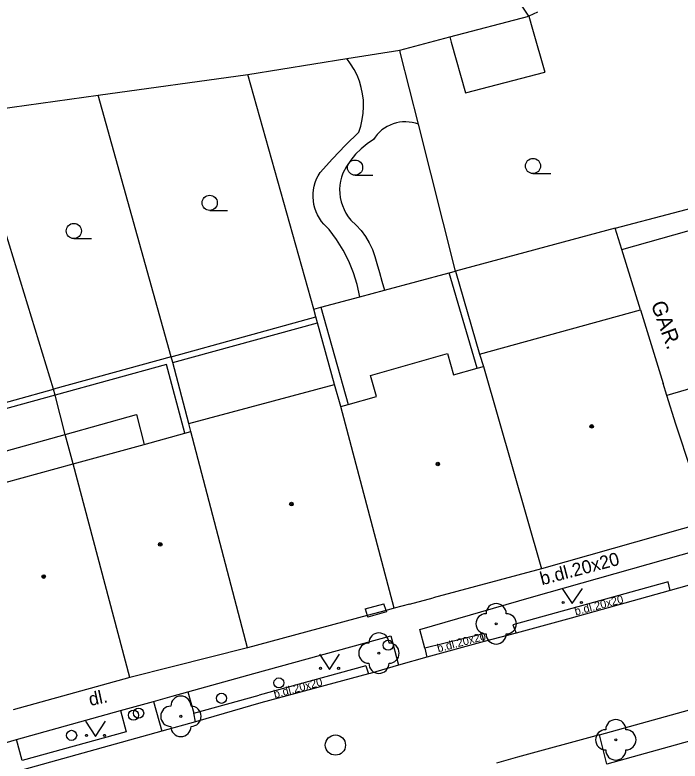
# Model space of a CAD drawing. Extents: x -595546 to -593986, y -1160845 to -1159202.
# Drawn here: x -595272.67 to -595239.81, y -1160581.47 to -1160544.62 of the extents above; entities that cross this region are included whole.
import ezdxf

# ---------------------------------------------------------------- set-up
doc = ezdxf.new("R2010")
doc.units = 0
for name, color, linetype in [('DOP - kresba z DSPS bez souradnic', 7, 'Continuous'), ('DOP - rozhrani ploch obecne', 7, 'Continuous'), ('Level 22', 7, 'Continuous'), ('Level 27', 7, 'Continuous'), ('Level 28', 7, 'Continuous'), ('Level 36', 7, 'Continuous'), ('Level 39', 7, 'Continuous'), ('TM - budovy zdene_ betonove - NP', 7, 'Continuous'), ('TM - budovy zdene_ betonove - VP', 7, 'Continuous'), ('TM - chodniky - VP', 7, 'Continuous'), ('TM - komunikace - VP', 7, 'Continuous'), ('TM - letecke snimky - pomocna linie', 7, 'Continuous'), ('TM - plot drateny_ kovovy - VP', 7, 'Continuous'), ('TM - podezdivka plotu - VP', 7, 'Continuous'), ('TM - popis objektu', 7, 'Continuous'), ('TM - popis povrchu', 7, 'Continuous'), ('TM - rozhrani ploch obecne - VP', 7, 'Continuous'), ('TM - vstup do budovy - zdene_ betonove', 7, 'Continuous'), ('TM - vstup do budovy - zdene_ betonove  - shora neviditelny', 7, 'Continuous')]:
    doc.layers.add(name, color=color, linetype=linetype)

msp = doc.modelspace()

# ---------------------------------------------------------------- linework, layer by layer
at = {"layer": 'DOP - kresba z DSPS bez souradnic'}
for points in [[(-595249.84, -1160562.07), (-595251.22, -1160557.35)], [(-595257.56, -1160559.06), (-595256.21, -1160563.86)], [(-595264.87, -1160561.79), (-595257.72, -1160559.82)], [(-595265.19, -1160561.88), (-595270.69, -1160563.4)], [(-595264.27, -1160565.28), (-595265.19, -1160561.88)], [(-595270.69, -1160563.4), (-595276.38, -1160564.97)], [(-595270.18, -1160565.34), (-595266.67, -1160564.36)], [(-595266.67, -1160564.36), (-595266.29, -1160565.83)], [(-595273.52, -1160566.27), (-595270.18, -1160565.34)]]:
    msp.add_lwpolyline(points, dxfattribs=at)
at = {"layer": 'DOP - rozhrani ploch obecne'}
for points in [[(-595252.74, -1160550.02), (-595253.62, -1160546.52), (-595253.66, -1160546.36)], [(-595257.9, -1160559.15), (-595261.16, -1160547.56)], [(-595264.95, -1160561.5), (-595268.56, -1160548.59)], [(-595270.77, -1160563.11), (-595274.95, -1160549.48)], [(-595250.91, -1160557.27), (-595252.74, -1160550.02)], [(-595243.02, -1160555.15), (-595250.91, -1160557.27)], [(-595242.7, -1160556.2), (-595243.02, -1160555.15)], [(-595254.42, -1160558.21), (-595251.22, -1160557.35)], [(-595251.22, -1160557.35), (-595250.91, -1160557.27)], [(-595250.91, -1160557.27), (-595249.72, -1160561.37)], [(-595255.63, -1160558.54), (-595254.42, -1160558.21)], [(-595257.56, -1160559.06), (-595255.63, -1160558.54)], [(-595257.9, -1160559.15), (-595257.56, -1160559.06)], [(-595257.8, -1160559.53), (-595257.9, -1160559.15)], [(-595264.95, -1160561.5), (-595257.8, -1160559.53)], [(-595257.72, -1160559.82), (-595257.8, -1160559.53)], [(-595256.88, -1160562.87), (-595257.72, -1160559.82)], [(-595264.95, -1160561.5), (-595270.77, -1160563.11)], [(-595264.87, -1160561.79), (-595264.95, -1160561.5)], [(-595264.08, -1160564.79), (-595264.87, -1160561.79)], [(-595276.46, -1160564.68), (-595270.77, -1160563.11)], [(-595270.69, -1160563.4), (-595270.77, -1160563.11)], [(-595270.18, -1160565.34), (-595270.69, -1160563.4)], [(-595269.79, -1160566.79), (-595270.18, -1160565.34)]]:
    msp.add_lwpolyline(points, dxfattribs=at)
at = {"layer": 'Level 22'}
for centre in [(-595248.9, -1160574.69), (-595254.69, -1160576.14), (-595264.47, -1160579.26), (-595242.99, -1160580.42)]:
    msp.add_circle(centre, 0.05, dxfattribs=at)
for centre, start, end in [((-595248.9, -1160574.19), 0, 180), ((-595249.4, -1160574.69), 90, 270), ((-595248.4, -1160574.69), 270, 90), ((-595254.69, -1160575.64), 0, 180), ((-595248.9, -1160575.19), 180, 0), ((-595255.19, -1160576.14), 90, 270), ((-595254.19, -1160576.14), 270, 90), ((-595254.69, -1160576.64), 180, 0), ((-595264.47, -1160578.76), 0, 180), ((-595264.97, -1160579.26), 90, 270), ((-595263.97, -1160579.26), 270, 90), ((-595242.99, -1160579.92), 0, 180), ((-595264.47, -1160579.76), 180, 0), ((-595243.49, -1160580.42), 90, 270), ((-595242.49, -1160580.42), 270, 90), ((-595242.99, -1160580.92), 180, 0)]:
    msp.add_arc(centre, 0.5, start, end, dxfattribs=at)
at = {"layer": 'Level 27'}
msp.add_circle((-595256.84, -1160580.68), 0.5, dxfattribs=at)
at = {"layer": 'Level 28'}
for centre in [(-595254.23, -1160575.75), (-595259.63, -1160577.61), (-595262.47, -1160578.37), (-595266.81, -1160579.2), (-595266.56, -1160579.1), (-595269.87, -1160580.2)]:
    msp.add_circle(centre, 0.25, dxfattribs=at)
at = {"layer": 'Level 36'}
for p, q in [((-595255.87, -1160552.535), (-595254.995, -1160552.535)), ((-595247.08, -1160552.455), (-595246.205, -1160552.455)), ((-595263.05, -1160554.275), (-595262.175, -1160554.275)), ((-595269.76, -1160555.665), (-595268.885, -1160555.665))]:
    msp.add_line(p, q, dxfattribs=at)
for points in [[(-595245.64, -1160572.94), (-595245.14, -1160573.69), (-595244.64, -1160572.94)], [(-595257.63, -1160576.19), (-595257.13, -1160576.94), (-595256.63, -1160576.19)], [(-595269.19, -1160579.5), (-595268.69, -1160580.25), (-595268.19, -1160579.5)]]:
    msp.add_lwpolyline(points, dxfattribs=at)
for centre, radius in [((-595255.87, -1160552.16), 0.375), ((-595247.08, -1160552.08), 0.375), ((-595263.05, -1160553.9), 0.375), ((-595269.76, -1160555.29), 0.375), ((-595245.59, -1160573.64), 0.05), ((-595244.691, -1160573.64), 0.05), ((-595257.58, -1160576.89), 0.05), ((-595256.681, -1160576.89), 0.05), ((-595269.14, -1160580.2), 0.05), ((-595268.241, -1160580.2), 0.05)]:
    msp.add_circle(centre, radius, dxfattribs=at)
at = {"layer": 'Level 39'}
for centre, radius in [((-595244.18, -1160564.94), 0.09), ((-595244.18, -1160564.94), 0.0398), ((-595251.78, -1160566.8), 0.09), ((-595251.78, -1160566.8), 0.0398), ((-595259.01, -1160568.78), 0.09), ((-595259.01, -1160568.78), 0.0398), ((-595265.49, -1160570.77), 0.09), ((-595265.49, -1160570.77), 0.0398), ((-595271.25, -1160572.36), 0.09), ((-595271.25, -1160572.36), 0.0398)]:
    msp.add_circle(centre, radius, dxfattribs=at)
at = {"layer": 'TM - budovy zdene_ betonove - NP'}
for points in [[(-595254.34, -1160574.03), (-595254.45, -1160573.7)], [(-595255.37, -1160573.95), (-595255.27, -1160574.28)]]:
    msp.add_lwpolyline(points, dxfattribs=at)
at = {"layer": 'TM - budovy zdene_ betonove - VP'}
for points in [[(-595241.77, -1160559.19), (-595242.7, -1160556.2)], [(-595249.72, -1160561.37), (-595241.77, -1160559.19)], [(-595241.77, -1160559.19), (-595240.65, -1160562.82)], [(-595255.1, -1160562.43), (-595251.31, -1160561.34)], [(-595251.31, -1160561.34), (-595251.01, -1160562.4)], [(-595249.72, -1160561.37), (-595249.53, -1160561.98)], [(-595249.84, -1160562.07), (-595249.53, -1160561.98)], [(-595249.53, -1160561.98), (-595246.66, -1160571.97)], [(-595251.01, -1160562.4), (-595249.84, -1160562.07)], [(-595254.81, -1160563.46), (-595255.1, -1160562.43)], [(-595264.08, -1160564.79), (-595256.88, -1160562.87)], [(-595256.58, -1160563.96), (-595256.88, -1160562.87)], [(-595240.47, -1160563.41), (-595240.65, -1160562.82)], [(-595256.21, -1160563.86), (-595254.81, -1160563.46)], [(-595238.47, -1160569.51), (-595240.03, -1160564.83), (-595240.47, -1160563.41)], [(-595256.58, -1160563.96), (-595256.21, -1160563.86)], [(-595253.93, -1160573.92), (-595256.58, -1160563.96)], [(-595263.98, -1160565.2), (-595264.08, -1160564.79)], [(-595266.29, -1160565.83), (-595264.27, -1160565.28)], [(-595264.27, -1160565.28), (-595263.98, -1160565.2)], [(-595261.18, -1160575.88), (-595263.98, -1160565.2)], [(-595269.79, -1160566.79), (-595266.29, -1160565.83)], [(-595273.15, -1160567.71), (-595269.79, -1160566.79)], [(-595266.99, -1160577.34), (-595269.79, -1160566.79)], [(-595238.48, -1160569.66), (-595246.66, -1160571.97)], [(-595246.66, -1160571.97), (-595252.01, -1160573.41)], [(-595253.18, -1160573.72), (-595253.93, -1160573.92)], [(-595254.34, -1160574.03), (-595255.27, -1160574.28)], [(-595253.93, -1160573.92), (-595254.34, -1160574.03)], [(-595255.27, -1160574.28), (-595261.18, -1160575.88)], [(-595261.18, -1160575.88), (-595264.91, -1160576.82), (-595266.99, -1160577.34)], [(-595266.99, -1160577.34), (-595272.75, -1160578.94)]]:
    msp.add_lwpolyline(points, dxfattribs=at)
at = {"layer": 'TM - chodniky - VP'}
for points in [[(-595247.15, -1160573.37), (-595237.26, -1160570.57)], [(-595252.67, -1160574.97), (-595247.15, -1160573.37)], [(-595252.42, -1160575.9), (-595252.67, -1160574.97)], [(-595260.87, -1160577.15), (-595254.1, -1160575.28)], [(-595254.1, -1160575.28), (-595253.72, -1160576.73)], [(-595252.42, -1160575.9), (-595252.32, -1160576.33)], [(-595264.13, -1160578.05), (-595260.87, -1160577.15)], [(-595265.83, -1160578.52), (-595264.91, -1160578.27), (-595264.13, -1160578.05)], [(-595267.45, -1160578.98), (-595265.83, -1160578.52)], [(-595231.3, -1160578.25), (-595243.44, -1160581.63)], [(-595272.6, -1160580.4), (-595267.45, -1160578.98)], [(-595273.57, -1160580.68), (-595272.6, -1160580.4)], [(-595243.44, -1160581.63), (-595243.8, -1160580.18)]]:
    msp.add_lwpolyline(points, dxfattribs=at)
at = {"layer": 'TM - komunikace - VP'}
for points in [[(-595236.66, -1160572.03), (-595240.3, -1160573.05)], [(-595240.3, -1160573.05), (-595245.2, -1160574.42)], [(-595245.2, -1160574.42), (-595247.91, -1160575.15)], [(-595247.91, -1160575.15), (-595249.49, -1160575.57)], [(-595249.49, -1160575.57), (-595252.32, -1160576.33)], [(-595252.32, -1160576.33), (-595253.72, -1160576.73)], [(-595253.72, -1160576.73), (-595255.12, -1160577.14)], [(-595243.8, -1160580.18), (-595231.65, -1160576.8)], [(-595255.2, -1160577.16), (-595260.53, -1160578.6)], [(-595255.12, -1160577.14), (-595255.2, -1160577.16)], [(-595260.53, -1160578.6), (-595263.75, -1160579.54)], [(-595263.75, -1160579.54), (-595265.41, -1160580)], [(-595265.41, -1160580), (-595289.25, -1160586.62)], [(-595243.8, -1160580.18), (-595247.84, -1160581.27)], [(-595247.84, -1160581.27), (-595248.89, -1160581.57)]]:
    msp.add_lwpolyline(points, dxfattribs=at)
at = {"layer": 'TM - letecke snimky - pomocna linie'}
for points in [[(-595251.19, -1160545.71), (-595247.28, -1160544.68)], [(-595247.28, -1160544.68), (-595247.1, -1160545.32)], [(-595247.1, -1160545.32), (-595246.5, -1160547.44)], [(-595253.66, -1160546.36), (-595251.19, -1160545.71)], [(-595251.19, -1160545.71), (-595251.12, -1160545.96)], [(-595251.12, -1160545.96), (-595250.41, -1160548.47), (-595246.5, -1160547.44)], [(-595255.69, -1160550.41), (-595255.59, -1160550.11), (-595255.51, -1160549.79), (-595255.47, -1160549.48), (-595255.45, -1160549.16), (-595255.46, -1160548.83), (-595255.5, -1160548.52), (-595255.56, -1160548.2), (-595255.65, -1160547.89), (-595255.77, -1160547.6), (-595255.92, -1160547.31), (-595256.09, -1160547.04), (-595256.28, -1160546.78)], [(-595252.74, -1160550.02), (-595252.89, -1160549.97), (-595253.05, -1160549.93), (-595253.2, -1160549.91), (-595253.36, -1160549.9), (-595253.52, -1160549.9), (-595253.68, -1160549.92), (-595253.83, -1160549.95), (-595253.99, -1160550), (-595254.14, -1160550.06), (-595254.28, -1160550.13), (-595254.41, -1160550.21), (-595254.54, -1160550.3), (-595254.66, -1160550.41), (-595254.77, -1160550.52), (-595254.87, -1160550.65), (-595254.96, -1160550.78)], [(-595257.6, -1160552.4), (-595256.98, -1160551.73), (-595256.34, -1160551.06), (-595255.69, -1160550.41)], [(-595254.96, -1160550.78), (-595255.27, -1160550.99), (-595255.57, -1160551.23), (-595255.84, -1160551.5), (-595256.08, -1160551.79), (-595256.29, -1160552.1), (-595256.48, -1160552.43)], [(-595257.14, -1160555.21), (-595257.28, -1160555.09), (-595257.41, -1160554.96), (-595257.52, -1160554.82), (-595257.63, -1160554.66), (-595257.72, -1160554.5), (-595257.79, -1160554.34), (-595257.85, -1160554.16), (-595257.9, -1160553.98), (-595257.93, -1160553.8), (-595257.94, -1160553.62), (-595257.94, -1160553.44), (-595257.92, -1160553.25), (-595257.89, -1160553.07), (-595257.84, -1160552.9), (-595257.77, -1160552.72), (-595257.69, -1160552.56), (-595257.6, -1160552.4)], [(-595256.48, -1160552.43), (-595256.54, -1160552.63), (-595256.59, -1160552.83), (-595256.62, -1160553.03), (-595256.63, -1160553.23), (-595256.62, -1160553.44), (-595256.6, -1160553.64), (-595256.55, -1160553.85), (-595256.49, -1160554.04), (-595256.41, -1160554.23), (-595256.32, -1160554.41), (-595256.21, -1160554.59), (-595256.08, -1160554.75)], [(-595243.02, -1160555.15), (-595237.26, -1160553.64), (-595234.84, -1160555.31), (-595234.12, -1160561.22), (-595234.58, -1160568.14)], [(-595242.7, -1160556.2), (-595236.92, -1160554.57), (-595235.65, -1160555.71), (-595235.02, -1160561.82), (-595240.47, -1160563.41)], [(-595256.08, -1160554.75), (-595255.81, -1160555), (-595255.57, -1160555.27), (-595255.36, -1160555.57), (-595255.17, -1160555.88), (-595255.01, -1160556.21), (-595254.89, -1160556.55), (-595254.79, -1160556.9)], [(-595255.63, -1160558.54), (-595255.76, -1160557.94), (-595255.95, -1160557.35), (-595256.18, -1160556.78), (-595256.45, -1160556.23), (-595256.78, -1160555.71), (-595257.14, -1160555.21)], [(-595254.79, -1160556.9), (-595254.66, -1160557.34), (-595254.54, -1160557.77), (-595254.42, -1160558.21)]]:
    msp.add_lwpolyline(points, dxfattribs=at)
at = {"layer": 'TM - plot drateny_ kovovy - VP'}
for points in [[(-595247.28, -1160544.68), (-595273.31, -1160505.59)], [(-595256.28, -1160546.78), (-595253.66, -1160546.36)], [(-595261.16, -1160547.56), (-595256.28, -1160546.78)], [(-595268.56, -1160548.59), (-595261.16, -1160547.56)], [(-595274.95, -1160549.48), (-595268.56, -1160548.59)]]:
    msp.add_lwpolyline(points, dxfattribs=at)
at = {"layer": 'TM - podezdivka plotu - VP'}
msp.add_lwpolyline([(-595246.85, -1160544.48), (-595247.28, -1160544.68)], dxfattribs=at)
at = {"layer": 'TM - rozhrani ploch obecne - VP'}
for points in [[(-595240.41, -1160572.61), (-595248.07, -1160574.74)], [(-595240.3, -1160573.05), (-595240.41, -1160572.61)], [(-595254.34, -1160574.03), (-595254.32, -1160574.1), (-595255.24, -1160574.37)], [(-595255.27, -1160574.28), (-595255.24, -1160574.37)], [(-595248.07, -1160574.74), (-595247.91, -1160575.15)], [(-595249.61, -1160575.21), (-595252.42, -1160575.9)], [(-595249.49, -1160575.57), (-595249.61, -1160575.21)], [(-595255.34, -1160576.76), (-595260.61, -1160578.22)], [(-595255.34, -1160576.76), (-595255.2, -1160577.16)], [(-595264.13, -1160578.05), (-595263.83, -1160579.11)], [(-595263.83, -1160579.11), (-595260.61, -1160578.22)], [(-595265.83, -1160578.52), (-595265.41, -1160580)], [(-595267.45, -1160578.98), (-595267.18, -1160580.03), (-595272.32, -1160581.44), (-595272.6, -1160580.4)], [(-595263.75, -1160579.54), (-595263.83, -1160579.11)]]:
    msp.add_lwpolyline(points, dxfattribs=at)
at = {"layer": 'TM - vstup do budovy - zdene_ betonove'}
msp.add_lwpolyline([(-595253.18, -1160573.72), (-595252.01, -1160573.41)], dxfattribs=at)
at = {"layer": 'TM - vstup do budovy - zdene_ betonove  - shora neviditelny'}
msp.add_lwpolyline([(-595255.37, -1160573.95), (-595254.45, -1160573.7)], dxfattribs=at)

# ---------------------------------------------------------------- texts
at = {"layer": 'TM - popis objektu'}
msp.add_text('GAR.', height=0.75, rotation=290.16, dxfattribs=at).set_placement((-595241.27, -1160558.9))
at = {"layer": 'TM - popis povrchu'}
for s, height, rotation, p in [('b.dl.20x20', 0.65, 14.7512, (-595246.64, -1160572.79)), ('b.dl.20x20', 0.4, 14.7512, (-595244.97, -1160574.28)), ('b.dl.20x20', 0.4, 14.7512, (-595251.76, -1160576.1)), ('b.dl.20x20', 0.4, 15, (-595259.83, -1160578.37)), ('dl.', 0.65, 12.1, (-595268.95, -1160578.75))]:
    msp.add_text(s, height=height, rotation=rotation, dxfattribs=at).set_placement(p)

doc.saveas('drawing.dxf')
